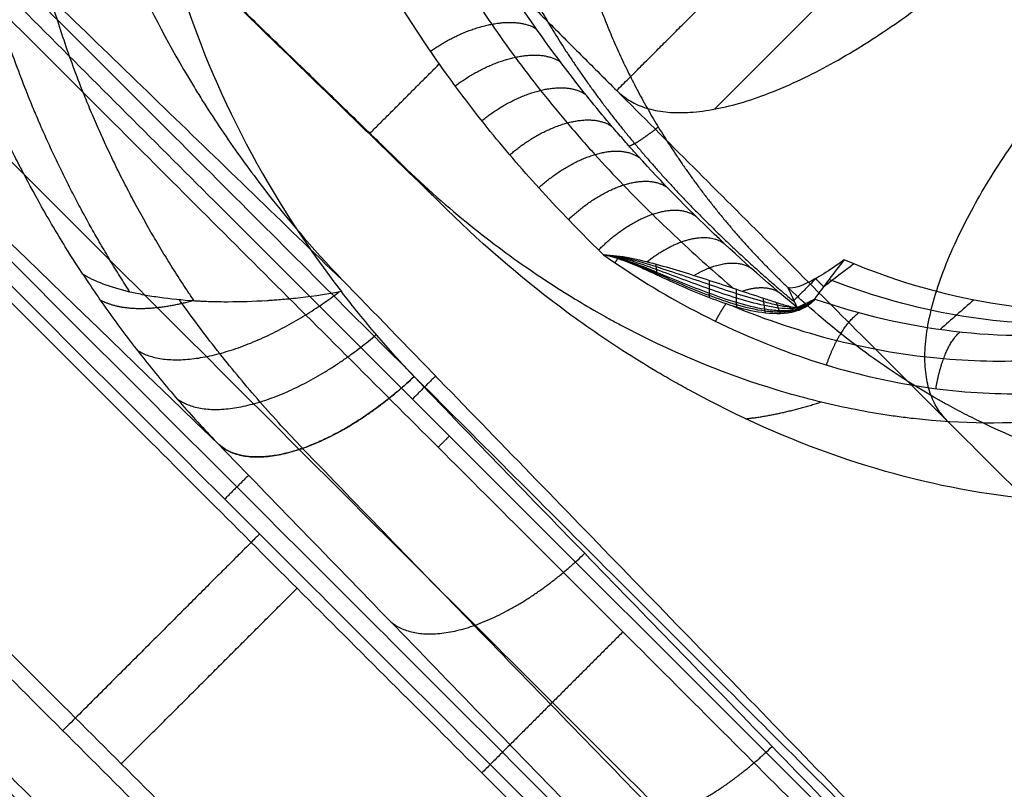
# Model space of a CAD drawing. Header units: millimetres. Extents: x -657 to 864, y -831 to 851.
# Tile 334 of 656: x -514.06 to -510.46, y 105.51 to 108.33. Entities that reach past the tile are written whole.
import ezdxf

# ---------------------------------------------------------------- set-up
doc = ezdxf.new("R2010")
doc.units = ezdxf.units.MM
doc.layers.add('Default', color=7, linetype='Continuous', true_color=0x000000)

msp = doc.modelspace()

# ---------------------------------------------------------------- linework, layer by layer
at = {"layer": 'Default'}
for points in [[(-473.689, 252.9367, -369.8785), (-564.1373, 162.4884, -369.8785), (-654.5856, 72.0401, -369.8785)], [(-474.323, 252.1079, -369.6653), (-564.0399, 162.3909, -369.6653), (-653.7569, 72.6739, -369.6653)], [(-363.37, 241.8283, -413.9261), (-503.4234, 101.7749, -413.9261), (-643.4767, -38.2784, -413.9261)], [(-363.801, 241.2679, -413.6894), (-503.3586, 101.7103, -413.6894), (-642.9162, -37.8474, -413.6894)], [(-236.2074, 159.5297, -441.8414), (-398.6931, -2.956, -441.8414), (-561.1788, -165.4416, -441.8414)], [(-236.6391, 159.098, -441.5875), (-398.6931, -2.956, -441.5875), (-560.747, -165.0099, -441.5875)], [(-512.0372, 99.82, -340.4027), (-518.6424, 106.4251, -340.4027), (-525.2475, 113.0302, -340.4027)], [(-525.2475, 113.0302, -340.6566), (-518.6424, 106.4251, -340.6566), (-512.0372, 99.82, -340.6566)], [(-512.0372, 99.82, -340.5297), (-518.6424, 106.4251, -340.5297), (-525.2475, 113.0302, -340.5297)], [(-645.7638, 107.987, -356.8362), (-466.7568, -71.0199, -356.8362), (-287.7499, -250.0269, -356.8362)], [(-645.1655, 107.4875, -357.0781), (-466.7078, -70.9703, -357.0781), (-288.25, -249.4281, -357.0781)]]:
    msp.add_open_spline(points, degree=2, dxfattribs=at)
for points, knots in [([(-593.1474, 191.4984, -340.3025), (-583.971, 182.322, -350.7035), (-555.936, 154.287, -379.3443), (-491.4402, 89.7912, -426.6492), (-434.2151, 32.5661, -441.8414), (-398.6931, -2.956, -441.8414)], [2.41548, 2.41548, 2.41548, 2.41548, 70.396144, 198.636056, 404.995527, 404.995527, 404.995527, 404.995527]), ([(-592.6359, 190.9868, -340.5563), (-583.5819, 181.9329, -350.7875), (-555.6847, 154.0357, -379.2423), (-491.3808, 89.7317, -426.406), (-434.1928, 32.5437, -441.5875), (-398.6931, -2.956, -441.5875)], [2.408267, 2.408267, 2.408267, 2.408267, 69.367076, 197.537893, 403.786179, 403.786179, 403.786179, 403.786179])]:
    msp.add_open_spline(points, degree=3, knots=knots, dxfattribs=at)
at = {"layer": 'Default', "color": 18, "true_color": 0x000000}
for points, degree in [([(-513.2857, 118.0756, -336.6704), (-507.827, 112.6169, -336.6704), (-502.3684, 107.1582, -336.6704)], 2), ([(-513.1387, 118.0213, -335.8484), (-507.6553, 112.5379, -335.8484), (-502.1719, 107.0545, -335.8484)], 2), ([(-502.584, 106.0264, -334.7666), (-508.2214, 111.6638, -334.7666), (-513.8588, 117.3012, -334.7666)], 2), ([(-514.0525, 116.4419, -334.8674), (-508.5876, 110.977, -334.8674), (-503.1227, 105.5121, -334.8674)], 2), ([(-501.8614, 105.3655, -336.3802), (-507.3387, 110.8428, -336.3802), (-512.8161, 116.3201, -336.3802)], 2), ([(-513.0742, 116.062, -335.8356), (-507.4806, 110.4685, -335.8356), (-501.8871, 104.8749, -335.8356)], 2), ([(-513.3323, 115.8039, -335.291), (-507.8999, 110.3715, -335.291), (-502.4675, 104.9391, -335.291)], 2), ([(-510.3836, 101.8435, -336.6704), (-516.7245, 108.1844, -336.6704), (-523.0654, 114.5254, -336.6704)], 2), ([(-510.4138, 101.8133, -337.5672), (-516.7547, 108.1542, -337.5672), (-523.0956, 114.4951, -337.5672)], 2), ([(-523.1259, 114.4649, -338.4639), (-516.7849, 108.124, -338.4639), (-510.444, 101.7831, -338.4639)], 2), ([(-510.4773, 101.7498, -335.8484), (-516.8182, 108.0907, -335.8484), (-523.1591, 114.4317, -335.8484)], 2), ([(-523.6388, 113.952, -336.5566), (-517.2979, 107.611, -336.5566), (-510.957, 101.2701, -336.5566)], 2), ([(-510.9891, 101.238, -337.5103), (-517.33, 107.5789, -337.5103), (-523.671, 113.9198, -337.5103)], 2), ([(-523.7031, 113.8877, -338.4639), (-517.3622, 107.5468, -338.4639), (-511.0212, 101.2058, -338.4639)], 2), ([(-518.091, 112.4034, -334.8674), (-512.626, 106.9385, -334.8674), (-507.1611, 101.4736, -334.8674)], 2), ([(-512.8621, 107.3539, -330.8733), (-515.4707, 109.8798, -332.7133), (-518.0792, 112.4058, -334.5534)], 2), ([(-518.9502, 112.2098, -334.7666), (-513.3128, 106.5724, -334.7666), (-507.6754, 100.9349, -334.7666)], 2), ([(-513.3343, 106.7717, -330.8051), (-515.2063, 108.5844, -332.1256), (-517.0783, 110.3971, -333.4461), (-518.9502, 112.2098, -334.7666)], 3), ([(-506.5882, 100.8185, -335.291), (-512.0206, 106.2509, -335.291), (-517.453, 111.6832, -335.291)], 2), ([(-508.8073, 100.7193, -336.6704), (-514.2659, 106.178, -336.6704), (-519.7246, 111.6367, -336.6704)], 2), ([(-506.7348, 105.0858, -326.8412), (-510.0154, 108.3663, -328.622), (-513.2959, 111.6469, -330.4029)], 2), ([(-508.7036, 100.5229, -335.8484), (-514.187, 106.0063, -335.8484), (-519.6704, 111.4897, -335.8484)], 2), ([(-506.524, 100.238, -335.8356), (-512.1175, 105.8316, -335.8356), (-517.7111, 111.4251, -335.8356)], 2), ([(-517.9692, 111.167, -336.3802), (-512.4919, 105.6897, -336.3802), (-507.0145, 100.2124, -336.3802)], 2), ([(-511.9266, 107.4663, -331.4168), (-511.8202, 107.3911, -331.488), (-511.5984, 107.2536, -331.6289), (-511.2118, 107.0846, -331.8466), (-510.8306, 106.9854, -332.0349), (-510.4678, 106.949, -332.1914), (-510.1277, 106.9694, -332.3167), (-509.8125, 107.0414, -332.412), (-509.5233, 107.1623, -332.478), (-509.2627, 107.3308, -332.5141), (-509.0335, 107.5473, -332.5191), (-508.8367, 107.8228, -332.4882), (-508.6967, 108.1405, -332.4185), (-508.6247, 108.4492, -332.3258), (-508.6025, 108.7211, -332.2279), (-508.6112, 108.9614, -332.1303), (-508.6403, 109.1752, -332.0351), (-508.682, 109.3627, -331.9453), (-508.7314, 109.5281, -331.8611), (-508.7863, 109.6776, -331.781), (-508.8464, 109.817, -331.7028), (-508.9178, 109.9609, -331.6184), (-509.0058, 110.1148, -331.5236), (-509.0767, 110.2227, -331.4535), (-509.1156, 110.2778, -331.4166)], 3), ([(-510.0116, 104.4138, -332.8703), (-512.8525, 107.2546, -332.8703), (-515.6933, 110.0954, -332.8703)], 2), ([(-509.6489, 109.8719, -331.6327), (-510.5849, 108.9358, -331.6327), (-511.5209, 107.9998, -331.6327)], 2), ([(-510.5026, 103.8511, -332.7859), (-513.3224, 106.6709, -332.7859), (-516.1423, 109.4907, -332.7859)], 2), ([(-512.8654, 109.0547, -331.3835), (-512.3721, 108.5614, -331.1157), (-511.8788, 108.068, -330.8479)], 2), ([(-513.8723, 108.9701, -330.0648), (-513.2829, 108.3981, -330.52), (-512.6936, 107.826, -330.9752)], 2), ([(-512.5259, 107.6584, -330.8842), (-513.1632, 108.2783, -330.4506), (-513.8005, 108.8982, -330.0171)], 2), ([(-511.8788, 108.068, -330.8479), (-511.5305, 108.4163, -330.8479), (-511.1822, 108.7646, -330.8479)], 2), ([(-512.0085, 108.5934, -329.8256), (-511.9393, 108.3258, -329.9418), (-511.8245, 108.0565, -330.0743), (-511.6669, 107.7966, -330.2182), (-511.4734, 107.5573, -330.3675), (-511.253, 107.3474, -330.5159)], 5), ([(-512.2483, 108.5377, -330.2805), (-512.1122, 108.258, -330.4357), (-511.9358, 107.9896, -330.6065), (-511.7197, 107.7403, -330.7897), (-511.4824, 107.5061, -330.973), (-511.2279, 107.2936, -331.1526)], 5), ([(-511.9266, 107.4663, -331.4168), (-511.9601, 107.4989, -331.3909), (-512.0267, 107.5654, -331.3387), (-512.1262, 107.6699, -331.2588), (-512.2236, 107.778, -331.1783), (-512.3185, 107.8898, -331.0972), (-512.4099, 108.0045, -331.0165), (-512.4963, 108.1204, -330.9372), (-512.5768, 108.2361, -330.8603), (-512.6499, 108.3483, -330.7876), (-512.6976, 108.4264, -330.7383), (-512.721, 108.4658, -330.7137)], 3), ([(-513.3138, 108.428, -330.4962), (-513.2051, 108.3207, -330.4961), (-513.0964, 108.2133, -330.4961)], 2), ([(-513.1997, 108.3137, -330.4259), (-513.1988, 108.3146, -330.5058), (-513.1979, 108.3155, -330.5857)], 2), ([(-512.7817, 107.9115, -330.9072), (-512.6546, 108.0386, -330.9072), (-512.5275, 108.1657, -330.9072)], 2), ([(-507.3896, 103.5789, -328.4109), (-509.6342, 105.8235, -329.6294), (-511.8788, 108.068, -330.8479)], 2), ([(-512.5259, 107.6584, -330.8842), (-512.6098, 107.7422, -330.9297), (-512.6936, 107.826, -330.9752)], 2), ([(-511.9265, 107.4663, -331.4169), (-511.9265, 107.4663, -331.4169), (-511.9265, 107.4663, -331.4169), (-511.9266, 107.4663, -331.4168)], 3), ([(-511.9261, 107.4662, -331.417), (-511.9263, 107.4663, -331.417), (-511.9264, 107.4663, -331.4169), (-511.9265, 107.4663, -331.4169)], 3), ([(-511.1543, 107.3048, -331.658), (-511.1363, 107.3288, -331.6089), (-511.1003, 107.3767, -331.5125), (-511.0643, 107.4242, -331.4197), (-511.0463, 107.4478, -331.3743)], 3), ([(-511.0114, 107.4333, -331.3895), (-511.0476, 107.4057, -331.4482), (-511.0838, 107.3781, -331.5068), (-511.12, 107.3505, -331.5655)], 3), ([(-513.8319, 107.3954, -330.3296), (-513.7955, 107.3398, -330.3683), (-513.7199, 107.2303, -330.4463), (-513.5986, 107.0709, -330.5649), (-513.4702, 106.9173, -330.6846), (-513.3803, 106.8195, -330.7649), (-513.3343, 106.7717, -330.8051)], 3), ([(-507.1611, 101.4736, -334.8674), (-510.0116, 104.4138, -332.8703), (-512.8621, 107.3539, -330.8733)], 2), ([(-511.1483, 107.3814, -331.087), (-511.1894, 107.3403, -331.087), (-511.2305, 107.2992, -331.087)], 2), ([(-511.1513, 107.3797, -331.0764), (-511.1361, 107.3644, -331.3222), (-511.1209, 107.3492, -331.568)], 2), ([(-512.6198, 107.0211, -330.1571), (-512.6668, 107.0706, -330.1238), (-512.7581, 107.1719, -330.0574), (-512.8442, 107.2778, -329.9911), (-512.8859, 107.3319, -329.9581)], 3), ([(-511.253, 107.3474, -330.5159), (-511.2415, 107.3228, -330.8063), (-511.2301, 107.2983, -331.0967), (-511.2187, 107.2739, -331.3871)], 3), ([(-510.5731, 107.3011, -331.5648), (-510.6139, 107.2653, -331.6621), (-510.6546, 107.2295, -331.7593), (-510.6953, 107.1937, -331.8565)], 3), ([(-512.5414, 107.0231, -331.098), (-512.5837, 106.9808, -332.9827), (-512.626, 106.9385, -334.8674)], 2), ([(-506.9637, 101.1834, -334.121), (-507.3102, 101.5407, -333.8783), (-507.9794, 102.2311, -333.4094), (-508.9099, 103.1908, -332.7575), (-509.7743, 104.0824, -332.1519), (-510.5764, 104.9097, -331.59), (-511.3197, 105.6763, -331.0692), (-512.0058, 106.3844, -330.5884), (-512.4234, 106.8141, -330.2962), (-512.6198, 107.0211, -330.1571)], 3), ([(-507.6754, 100.9349, -334.7666), (-508.0219, 101.2923, -334.5239), (-508.6911, 101.9826, -334.055), (-509.6217, 102.9424, -333.4031), (-510.486, 103.8339, -332.7975), (-511.2881, 104.6613, -332.2356), (-512.0314, 105.4279, -331.7147), (-512.7177, 106.1358, -331.2342), (-513.1346, 106.5658, -330.9413), (-513.3343, 106.7717, -330.8051)], 3), ([(-513.2256, 106.6596, -330.8796), (-513.2692, 106.616, -332.8231), (-513.3128, 106.5724, -334.7666)], 2), ([(-511.8559, 106.0862, -335.291), (-512.114, 105.8281, -335.8356), (-512.3721, 105.57, -336.3802)], 2)]:
    msp.add_open_spline(points, degree=degree, dxfattribs=at)
for points, degree, knots in [([(-513.8319, 107.3954, -330.3296), (-513.8449, 107.4151, -330.3159), (-513.8667, 107.4484, -330.2928), (-513.911, 107.5202, -330.244), (-513.9277, 107.5477, -330.2254), (-513.9646, 107.6106, -330.1835), (-513.9792, 107.6363, -330.1666), (-514.022, 107.7131, -330.1164), (-514.0469, 107.7602, -330.0863), (-514.0794, 107.824, -330.0459), (-514.0944, 107.8542, -330.027), (-514.1099, 107.8863, -330.007), (-514.1172, 107.9016, -329.9976), (-514.1202, 107.9079, -329.9937), (-514.1222, 107.9121, -329.9911), (-514.1227, 107.9131, -329.9905), (-514.1727, 108.0192, -329.9251), (-514.2142, 108.1181, -329.8662), (-514.2676, 108.2587, -329.7849), (-514.284, 108.3042, -329.7589), (-514.3064, 108.3704, -329.7217), (-514.3172, 108.403, -329.7036), (-514.3289, 108.44, -329.6831), (-514.3337, 108.4556, -329.6745), (-514.3369, 108.466, -329.6688), (-514.3381, 108.4699, -329.6667), (-514.3711, 108.5791, -329.6069), (-514.397, 108.6801, -329.5534), (-514.4291, 108.8278, -329.4776), (-514.4435, 108.9008, -329.4408), (-514.4574, 108.9841, -329.3997), (-514.4637, 109.0253, -329.3797), (-514.4662, 109.0428, -329.3712), (-514.4679, 109.0545, -329.3655), (-514.4686, 109.0595, -329.3631), (-514.4841, 109.1715, -329.3092), (-514.4938, 109.2751, -329.2611), (-514.5018, 109.4271, -329.1931), (-514.5042, 109.5022, -329.1601), (-514.5043, 109.5882, -329.1235), (-514.5037, 109.6307, -329.1056), (-514.5033, 109.6489, -329.098), (-514.503, 109.661, -329.093), (-514.5029, 109.6662, -329.0908), (-514.4963, 109.8898, -328.9982), (-514.4698, 110.1007, -328.9188), (-514.4044, 110.4027, -328.8169), (-514.3783, 110.5009, -328.7858), (-514.3334, 110.644, -328.7434), (-514.3095, 110.7146, -328.7233), (-514.2793, 110.7949, -328.7016), (-514.2658, 110.8288, -328.6928), (-514.2567, 110.8514, -328.6869), (-514.2526, 110.8616, -328.6843), (-514.2069, 110.9714, -328.6565), (-514.1617, 111.0665, -328.6348), (-514.0879, 111.2044, -328.607), (-514.0623, 111.2496, -328.5985), (-514.0091, 111.3384, -328.583), (-513.9823, 111.3808, -328.5762), (-513.8363, 111.5998, -328.5445), (-513.7022, 111.7628, -328.5319), (-513.4816, 111.9832, -328.532), (-513.404, 112.0533, -328.5352), (-513.2824, 112.1528, -328.5448), (-513.2409, 112.1851, -328.5488), (-513.1564, 112.2475, -328.5585), (-513.1122, 112.2784, -328.5642), (-512.9842, 112.3636, -328.5829), (-512.8953, 112.4167, -328.5984), (-512.7573, 112.4902, -328.6264), (-512.6872, 112.5255, -328.6416), (-512.6035, 112.5638, -328.6613), (-512.5673, 112.5796, -328.6701), (-512.543, 112.59, -328.6761), (-512.5298, 112.5956, -328.6795), (-512.3399, 112.6743, -328.7277), (-512.1485, 112.7346, -328.7841), (-511.8468, 112.7996, -328.8861), (-511.7438, 112.817, -328.9229), (-511.5865, 112.8362, -328.9823), (-511.5071, 112.844, -329.013), (-511.4134, 112.85, -329.0506), (-511.3662, 112.8521, -329.0698), (-511.346, 112.8529, -329.0781), (-511.3325, 112.8534, -329.0837), (-511.3249, 112.8536, -329.0868), (-511.2228, 112.8565, -329.1291), (-511.1239, 112.8554, -329.1717), (-510.9722, 112.8473, -329.2396), (-510.8955, 112.8416, -329.2746), (-510.8046, 112.8319, -329.3172), (-510.7588, 112.8263, -329.339), (-510.7392, 112.8237, -329.3484), (-510.726, 112.822, -329.3547), (-510.7187, 112.821, -329.3582), (-510.6201, 112.8073, -329.4057), (-510.5242, 112.7904, -329.4533), (-510.3767, 112.7583, -329.5291), (-510.3269, 112.7465, -329.5551), (-510.2514, 112.7269, -329.5951), (-510.2134, 112.7166, -329.6154), (-510.1688, 112.7039, -329.6395), (-510.1496, 112.6982, -329.65), (-510.1368, 112.6944, -329.657), (-510.1291, 112.6921, -329.6612), (-510.0418, 112.6657, -329.709), (-509.9534, 112.636, -329.7584), (-509.8131, 112.5826, -329.8396), (-509.765, 112.5634, -329.8679), (-509.6911, 112.5321, -329.912), (-509.6538, 112.5158, -329.9345), (-509.6095, 112.4957, -329.9614), (-509.5872, 112.4854, -329.9751), (-509.5775, 112.4809, -329.981), (-509.5711, 112.4779, -329.985), (-509.5668, 112.4759, -329.9876), (-509.4968, 112.4428, -330.0308), (-509.4098, 112.3997, -330.0853), (-509.2942, 112.3351, -330.1609), (-509.2811, 112.3277, -330.1695), (-509.2611, 112.3163, -330.1826), (-509.252, 112.311, -330.1887), (-509.2351, 112.3012, -330.1999), (-509.1942, 112.2772, -330.2272), (-509.1599, 112.2563, -330.2503), (-509.09, 112.2129, -330.2979), (-509.0596, 112.1929, -330.3191), (-509.0444, 112.1829, -330.3297)], 3, [0, 0, 0, 0, 0.231576, 0.231576, 0.347365, 0.347365, 0.463153, 0.463153, 0.694729, 0.694729, 0.810517, 0.868411, 0.897358, 0.911832, 0.911832, 0.926305, 0.926305, 1.389458, 1.389458, 1.621035, 1.621035, 1.736823, 1.794717, 1.823664, 1.823664, 1.852611, 1.852611, 2.315764, 2.315764, 2.54734, 2.663128, 2.721022, 2.749969, 2.749969, 2.778916, 2.778916, 3.242069, 3.242069, 3.473645, 3.589434, 3.647328, 3.676275, 3.676275, 3.705222, 3.705222, 4.631527, 4.631527, 5.09468, 5.09468, 5.326256, 5.442045, 5.499939, 5.499939, 5.557833, 5.557833, 6.020985, 6.020985, 6.252562, 6.252562, 6.484138, 6.484138, 7.410444, 7.410444, 7.873596, 7.873596, 8.105173, 8.105173, 8.336749, 8.336749, 8.799902, 8.799902, 9.031478, 9.147266, 9.20516, 9.20516, 9.263054, 9.263054, 10.18936, 10.18936, 10.652513, 10.652513, 10.884089, 10.999877, 11.057771, 11.086718, 11.086718, 11.115665, 11.115665, 11.578818, 11.578818, 11.810394, 11.926183, 11.984077, 12.013024, 12.013024, 12.041971, 12.041971, 12.505124, 12.505124, 12.7367, 12.7367, 12.852488, 12.910382, 12.939329, 12.939329, 12.968276, 12.968276, 13.431429, 13.431429, 13.663005, 13.663005, 13.778794, 13.836688, 13.865635, 13.880108, 13.880108, 13.894582, 13.894582, 14.357734, 14.357734, 14.415629, 14.415629, 14.444576, 14.444576, 14.473523, 14.589311, 14.589311, 14.820887, 14.820887, 14.820887, 14.820887]), ([(-513.6595, 107.3304, -330.1184), (-513.7964, 107.5426, -329.9836), (-514.036, 107.9812, -329.7213), (-514.2895, 108.6738, -329.3522), (-514.4086, 109.6274, -328.9229), (-514.15, 110.7964, -328.54), (-513.4627, 111.8145, -328.3938), (-512.4438, 112.5022, -328.5401), (-511.2709, 112.7596, -328.9246), (-510.3171, 112.6388, -329.3549), (-509.6278, 112.3857, -329.7226), (-509.1909, 112.1468, -329.984), (-508.9794, 112.0105, -330.1184)], 5, [0, 0, 0, 0, 0, 0, 0.1249362, 0.2498725, 0.3748087, 0.4997449, 0.6248087, 0.7498725, 0.8749362, 0.9999999, 0.9999999, 0.9999999, 0.9999999, 0.9999999, 0.9999999]), ([(-513.4245, 107.2976, -329.9804), (-513.5735, 107.5174, -329.8486), (-513.8281, 107.9686, -329.595), (-514.0826, 108.6698, -329.2468), (-514.1823, 109.5937, -328.8625), (-513.9128, 110.6811, -328.5382), (-513.2625, 111.6135, -328.4195), (-512.3282, 112.266, -328.538), (-511.2327, 112.5328, -328.8658), (-510.3075, 112.4308, -329.2517), (-509.6127, 112.1766, -329.5974), (-509.165, 111.9234, -329.8494), (-508.9467, 111.7754, -329.9804)], 5, [0, 0, 0, 0, 0, 0, 0.1249362, 0.2498725, 0.3748087, 0.4997449, 0.6248087, 0.7498725, 0.8749362, 0.9999999, 0.9999999, 0.9999999, 0.9999999, 0.9999999, 0.9999999]), ([(-508.9809, 111.2368, -329.9581), (-509.3574, 111.5272, -329.7281), (-509.9389, 111.814, -329.4287), (-510.6693, 111.9642, -329.125), (-511.3568, 111.9772, -328.8834), (-512.1241, 111.762, -328.693), (-512.8663, 111.2164, -328.6252), (-513.4082, 110.4785, -328.6928), (-513.6267, 109.7232, -328.8779), (-513.6164, 109.0396, -329.1172), (-513.4677, 108.3054, -329.4217), (-513.1798, 107.7129, -329.7254), (-512.8859, 107.3319, -329.9581)], 3, [0, 0, 0, 0, 1.582972, 2.374457, 3.165943, 4.748915, 6.331886, 7.913243, 9.494601, 10.285279, 11.075958, 12.657316, 12.657316, 12.657316, 12.657316]), ([(-511.455, 107.2795, -331.663), (-511.3308, 107.2283, -331.7294), (-511.0772, 107.1437, -331.8568), (-510.695, 107.0776, -332.0239), (-510.331, 107.0735, -332.1597), (-509.9994, 107.1249, -332.2621), (-509.7005, 107.226, -332.3339), (-509.434, 107.3737, -332.3767), (-509.1996, 107.569, -332.3908), (-509.0012, 107.8147, -332.3738), (-508.8533, 108.1003, -332.3241), (-508.7648, 108.3969, -332.2485), (-508.7272, 108.6745, -332.1607), (-508.7246, 108.9225, -332.0702), (-508.7448, 109.1428, -331.981), (-508.7796, 109.338, -331.8952), (-508.824, 109.5123, -331.8133), (-508.874, 109.6673, -331.7361), (-508.9112, 109.764, -331.6855), (-508.9297, 109.8089, -331.6614)], 3, [0.2266809, 0.2266809, 0.2266809, 0.2266809, 0.2651327, 0.303051, 0.3376114, 0.3695741, 0.399721, 0.4289494, 0.4581956, 0.4887049, 0.5210057, 0.551572, 0.5782126, 0.6018065, 0.6229347, 0.6417467, 0.658723, 0.6744954, 0.6884092, 0.6884092, 0.6884092, 0.6884092]), ([(-511.1543, 107.3048, -331.658), (-510.8234, 107.1915, -331.8137), (-510.4709, 107.1437, -331.9516), (-509.9682, 107.211, -332.0995), (-509.8056, 107.2567, -332.1388), (-509.5066, 107.3968, -332.1921), (-509.3704, 107.4912, -332.2059), (-509.1398, 107.7219, -332.2059), (-509.0455, 107.8581, -332.192), (-508.9055, 108.1572, -332.1387), (-508.8599, 108.3198, -332.0993), (-508.7928, 108.8225, -331.9513), (-508.8406, 109.1744, -331.8137), (-508.9538, 109.5052, -331.658)], 3, [0, 0, 0, 0, 1.508016, 1.508016, 2.262024, 2.262024, 3.016032, 3.016032, 3.77004, 3.77004, 4.524048, 4.524048, 6.032064, 6.032064, 6.032064, 6.032064]), ([(-509.0249, 109.4518, -331.515), (-508.9952, 109.3756, -331.5508), (-508.9179, 109.1446, -331.6549), (-508.8549, 108.7798, -331.7993), (-508.8694, 108.3901, -331.926), (-508.9575, 108.0563, -332.009), (-509.1049, 107.779, -332.0528), (-509.3026, 107.555, -332.0617), (-509.5509, 107.3802, -332.0368), (-509.8543, 107.2591, -331.9753), (-510.2143, 107.2034, -331.8726), (-510.6289, 107.229, -331.7239), (-510.9382, 107.3129, -331.5912), (-511.0978, 107.3746, -331.5165), (-511.1009, 107.3758, -331.515)], 3, [0.0837742, 0.0837742, 0.0837742, 0.0837742, 0.1, 0.1333333, 0.1666667, 0.2, 0.2333333, 0.2666667, 0.3, 0.3333333, 0.3666667, 0.4, 0.4333333, 0.4339997, 0.4339997, 0.4339997, 0.4339997]), ([(-513.8005, 108.8982, -330.0171), (-513.7121, 108.622, -330.1428), (-513.5902, 108.355, -330.2769), (-513.4251, 108.0811, -330.4283), (-513.4145, 108.0637, -330.438), (-513.3938, 108.0304, -330.4566), (-513.3624, 107.9808, -330.4846), (-513.2868, 107.8666, -330.55), (-513.1261, 107.6452, -330.6818), (-512.972, 107.4673, -330.7963), (-512.8621, 107.3539, -330.8733)], 3, [-2.715402, -2.715402, -2.715402, -2.715402, -1.357701, -1.357701, -1.272845, -1.272845, -1.187988, -1.018276, -0.67885, 0, 0, 0, 0]), ([(-512.4897, 108.5527, -330.6555), (-512.4897, 108.5526, -330.6555), (-512.4653, 108.5113, -330.6813), (-512.4154, 108.4299, -330.7328), (-512.3357, 108.3088, -330.8115), (-512.2501, 108.1883, -330.8922), (-512.158, 108.0677, -330.9756), (-512.0606, 107.949, -331.0603), (-511.9593, 107.8336, -331.1453), (-511.8551, 107.7222, -331.2298), (-511.7496, 107.6156, -331.3129), (-511.6442, 107.5148, -331.3937), (-511.5454, 107.4249, -331.4677), (-511.4816, 107.3693, -331.5145), (-511.4528, 107.3446, -331.5354)], 3, [-0.0000013, -0.0000013, -0.0000013, -0.0000013, 0, 0.0324579, 0.0646853, 0.098246, 0.1326899, 0.1674922, 0.202186, 0.2365827, 0.2704546, 0.3033464, 0.3348556, 0.3603658, 0.3603658, 0.3603658, 0.3603658]), ([(-511.2187, 107.2739, -331.3871), (-511.4495, 107.4644, -331.21), (-511.6478, 107.6574, -331.0519), (-511.8176, 107.8469, -330.9135), (-511.8218, 107.8516, -330.9101), (-511.8286, 107.8593, -330.9045), (-511.8388, 107.8707, -330.8962), (-511.8623, 107.8975, -330.877), (-511.9083, 107.9507, -330.8394), (-511.9459, 107.996, -330.8085), (-512.0188, 108.0859, -330.7486), (-512.0644, 108.1451, -330.7111), (-512.1928, 108.3194, -330.6058), (-512.2675, 108.4314, -330.5453), (-512.3352, 108.5373, -330.4939)], 3, [0, 0, 0, 0, 1.284169, 1.284169, 1.304234, 1.304234, 1.3243, 1.36443, 1.44469, 1.605212, 1.605212, 1.926254, 1.926254, 2.568339, 2.568339, 2.568339, 2.568339]), ([(-511.7264, 107.9343, -330.1502), (-511.7473, 107.9181, -330.2549), (-511.7732, 107.8988, -330.3998), (-511.796, 107.8829, -330.5497), (-511.8149, 107.8716, -330.7038), (-511.8295, 107.8654, -330.8606), (-511.833, 107.8642, -330.901)], 5, [0, 0, 0, 0, 0, 0, 0.5, 0.6722841, 0.6722841, 0.6722841, 0.6722841, 0.6722841, 0.6722841]), ([(-512.6936, 107.826, -330.9752), (-512.524, 107.6565, -331.1081), (-512.3602, 107.5262, -331.2243), (-512.1412, 107.3733, -331.3699), (-512.0725, 107.3295, -331.4138), (-511.9777, 107.2727, -331.473), (-511.9474, 107.2553, -331.4916), (-511.9042, 107.2312, -331.5178), (-511.8831, 107.2197, -331.5306), (-511.8596, 107.2071, -331.5447), (-511.848, 107.201, -331.5516), (-511.8431, 107.1985, -331.5545), (-511.8399, 107.1968, -331.5565), (-511.8395, 107.1966, -331.5567), (-511.6512, 107.0985, -331.669), (-511.4684, 107.0258, -331.7696), (-511.2055, 106.9462, -331.9038), (-511.1197, 106.9245, -331.9459), (-510.9944, 106.8987, -332.0049), (-510.9327, 106.8874, -332.0335), (-510.8623, 106.8769, -332.065), (-510.8325, 106.873, -332.0782), (-510.8128, 106.8706, -332.0869), (-510.8042, 106.8695, -332.0907), (-510.439, 106.8279, -332.2499), (-510.1049, 106.8645, -332.3687), (-509.5167, 107.0581, -332.5234), (-509.2626, 107.2148, -332.5596), (-509.0633, 107.4142, -332.5596)], 3, [0, 0, 0, 0, 0.76482, 0.76482, 1.14723, 1.14723, 1.338435, 1.338435, 1.434037, 1.481839, 1.505739, 1.51769, 1.51769, 1.52964, 1.52964, 2.29446, 2.29446, 2.67687, 2.67687, 2.868075, 2.963677, 3.011479, 3.011479, 3.05928, 3.05928, 4.58892, 4.58892, 6.11856, 6.11856, 6.11856, 6.11856]), ([(-508.7412, 107.0922, -332.3847), (-508.9455, 106.888, -332.3847), (-509.1943, 106.7411, -332.3496), (-509.4955, 106.6498, -332.2772), (-509.5062, 106.6466, -332.2746), (-509.5262, 106.6409, -332.2697), (-509.5563, 106.6325, -332.2622), (-509.6269, 106.6146, -332.244), (-509.7702, 106.5849, -332.2049), (-510.065, 106.5504, -332.115), (-510.332, 106.5636, -332.0184), (-510.8849, 106.6471, -331.7989), (-511.2511, 106.7736, -331.629), (-511.6235, 106.9768, -331.4305), (-511.6329, 106.982, -331.4255), (-511.6535, 106.9935, -331.4144), (-511.6843, 107.0108, -331.3978), (-511.7558, 107.0524, -331.3588), (-511.8964, 107.1395, -331.2803), (-512.1688, 107.3295, -331.1208), (-512.3871, 107.5196, -330.98), (-512.5259, 107.6584, -330.8842)], 3, [-6.293258, -6.293258, -6.293258, -6.293258, -4.719943, -4.719943, -4.670777, -4.670777, -4.621611, -4.523279, -4.326615, -3.933286, -3.146629, -3.146629, -1.573314, -1.573314, -1.524148, -1.524148, -1.474982, -1.37665, -1.179986, -0.786657, 0, 0, 0, 0]), ([(-509.2664, 107.6173, -331.8694), (-509.4437, 107.4401, -331.8694), (-509.6865, 107.3202, -331.8316), (-509.9907, 107.2769, -331.7514), (-510.0109, 107.2744, -331.7459), (-510.0497, 107.2704, -331.7352), (-510.1087, 107.2653, -331.7187), (-510.1697, 107.2635, -331.7005), (-510.2941, 107.2642, -331.662), (-510.3804, 107.2706, -331.6335), (-510.6475, 107.3092, -331.5395), (-510.8418, 107.3614, -331.4637), (-511.0463, 107.4478, -331.3743)], 3, [0, 0, 0, 0, 1.402158, 1.402158, 1.489793, 1.489793, 1.577427, 1.752697, 1.752697, 2.103237, 2.103237, 2.804315, 2.804315, 2.804315, 2.804315]), ([(-511.9265, 107.4663, -331.4169), (-511.8632, 107.4656, -331.4419), (-511.7345, 107.4346, -331.4869), (-511.5726, 107.3844, -331.5257), (-511.4408, 107.3407, -331.5383), (-511.3579, 107.313, -331.5336), (-511.294, 107.2922, -331.5141), (-511.2505, 107.2787, -331.4866), (-511.2216, 107.2713, -331.4409), (-511.218, 107.2724, -331.4047), (-511.2187, 107.2739, -331.3871)], 3, [0.000069, 0.000069, 0.000069, 0.000069, 0.287151, 0.574302, 0.717877, 0.861453, 0.933241, 1.005028, 1.076816, 1.148607, 1.148607, 1.148607, 1.148607]), ([(-511.1623, 107.3009, -331.6242), (-511.1675, 107.2937, -331.6407), (-511.1825, 107.2781, -331.6717), (-511.2273, 107.2595, -331.6976), (-511.2819, 107.2549, -331.6988), (-511.3539, 107.261, -331.685), (-511.4406, 107.2819, -331.6541), (-511.573, 107.3281, -331.5955), (-511.7314, 107.3973, -331.5142), (-511.8591, 107.4536, -331.4483), (-511.9265, 107.4663, -331.4169)], 3, [0, 0, 0, 0, 0.0625, 0.125, 0.1875, 0.25, 0.375, 0.5, 0.75, 0.9999315, 0.9999315, 0.9999315, 0.9999315]), ([(-511.1704, 107.297, -331.5903), (-511.1747, 107.2907, -331.607), (-511.1881, 107.2771, -331.6387), (-511.2306, 107.2623, -331.6674), (-511.2836, 107.2602, -331.6724), (-511.3545, 107.2684, -331.6634), (-511.4406, 107.2903, -331.6376), (-511.5729, 107.3361, -331.5855), (-511.7318, 107.4026, -331.5103), (-511.8597, 107.4553, -331.4474), (-511.9265, 107.4663, -331.4169)], 3, [0, 0, 0, 0, 0.0625, 0.125, 0.1875, 0.25, 0.375, 0.5, 0.75, 0.9999204, 0.9999204, 0.9999204, 0.9999204]), ([(-511.1865, 107.2893, -331.5226), (-511.1891, 107.2846, -331.5396), (-511.1993, 107.2752, -331.5728), (-511.2372, 107.2677, -331.6071), (-511.2871, 107.2709, -331.6196), (-511.3556, 107.2833, -331.6202), (-511.4407, 107.3071, -331.6045), (-511.5728, 107.3522, -331.5656), (-511.7327, 107.4133, -331.5025), (-511.8608, 107.4588, -331.4456), (-511.9265, 107.4663, -331.4169)], 3, [0, 0, 0, 0, 0.0625, 0.125, 0.1875, 0.25, 0.375, 0.5, 0.75, 0.9998791, 0.9998791, 0.9998791, 0.9998791]), ([(-511.2026, 107.2816, -331.4548), (-511.2036, 107.2785, -331.4721), (-511.2105, 107.2732, -331.5069), (-511.2438, 107.2732, -331.5469), (-511.2906, 107.2816, -331.5669), (-511.3568, 107.2982, -331.5769), (-511.4408, 107.3239, -331.5714), (-511.5727, 107.3683, -331.5456), (-511.7336, 107.4239, -331.4947), (-511.862, 107.4622, -331.4438), (-511.9264, 107.4663, -331.4169)], 3, [0.000001, 0.000001, 0.000001, 0.000001, 0.0625, 0.125, 0.1875, 0.25, 0.375, 0.5, 0.75, 0.9997595, 0.9997595, 0.9997595, 0.9997595]), ([(-511.1543, 107.3048, -331.658), (-511.1602, 107.2968, -331.6744), (-511.1769, 107.2791, -331.7047), (-511.2083, 107.2642, -331.72), (-511.2599, 107.2494, -331.7303), (-511.2987, 107.2495, -331.7214), (-511.4068, 107.2615, -331.6885), (-511.4742, 107.2842, -331.6548), (-511.6046, 107.3344, -331.588), (-511.7308, 107.3919, -331.5182), (-511.8583, 107.4518, -331.4493), (-511.9261, 107.4662, -331.417)], 3, [0, 0, 0, 0, 0.07948, 0.158961, 0.158961, 0.317922, 0.317922, 0.635843, 0.635843, 0.953765, 1.271043, 1.271043, 1.271043, 1.271043]), ([(-511.7313, 107.3926, -331.5183), (-511.7308, 107.3943, -331.5171), (-511.7319, 107.3975, -331.5139), (-511.732, 107.4042, -331.5082), (-511.7329, 107.4124, -331.5008), (-511.7332, 107.4224, -331.4923), (-511.7348, 107.4289, -331.4861), (-511.7343, 107.4323, -331.4834)], 3, [0.0001308, 0.0001308, 0.0001308, 0.0001308, 0.125, 0.25, 0.5, 0.75, 0.9999904, 0.9999904, 0.9999904, 0.9999904]), ([(-511.0463, 107.4478, -331.3743), (-511.1015, 107.4087, -331.2442), (-511.1465, 107.3807, -331.1068), (-511.2163, 107.3467, -330.8174), (-511.2405, 107.3411, -330.6673), (-511.253, 107.3474, -330.5159)], 3, [-1.210935, -1.210935, -1.210935, -1.210935, -0.605467, -0.605467, 0, 0, 0, 0]), ([(-512.8859, 107.3319, -329.9581), (-512.9494, 107.3202, -329.9402), (-513.007, 107.3123, -329.932), (-513.0769, 107.3048, -329.9265), (-513.0975, 107.3029, -329.9257), (-513.1239, 107.3008, -329.9255), (-513.1359, 107.3, -329.9256), (-513.148, 107.2992, -329.9258), (-513.1535, 107.2988, -329.926), (-513.1557, 107.2987, -329.9261), (-513.1572, 107.2986, -329.9262), (-513.1571, 107.2986, -329.9262), (-513.2078, 107.2954, -329.9283), (-513.2552, 107.2939, -329.9346), (-513.3221, 107.2938, -329.9487), (-513.3437, 107.2942, -329.9542), (-513.3749, 107.2952, -329.9633), (-513.3902, 107.2958, -329.9682), (-513.4051, 107.2965, -329.9733), (-513.4149, 107.297, -329.9768), (-513.4189, 107.2973, -329.9783), (-513.469, 107.3004, -329.9973), (-513.5113, 107.3046, -330.0178), (-513.5704, 107.3129, -330.0527), (-513.5894, 107.316, -330.0651), (-513.6166, 107.3211, -330.0845), (-513.6255, 107.3229, -330.0911), (-513.6428, 107.3265, -330.1045), (-513.6506, 107.3282, -330.1108), (-513.7313, 107.3474, -330.1793), (-513.7902, 107.3699, -330.2525), (-513.8319, 107.3954, -330.3296)], 3, [0, 0, 0, 0, 0.192695, 0.192695, 0.289042, 0.289042, 0.337216, 0.361303, 0.373346, 0.379368, 0.379368, 0.38539, 0.38539, 0.578085, 0.578085, 0.674432, 0.674432, 0.722606, 0.746693, 0.746693, 0.77078, 0.77078, 0.963475, 0.963475, 1.059822, 1.059822, 1.107996, 1.107996, 1.15617, 1.15617, 1.54156, 1.54156, 1.54156, 1.54156]), ([(-511.5394, 107.3093, -331.6214), (-511.5389, 107.312, -331.6177), (-511.5397, 107.3173, -331.6096), (-511.5393, 107.328, -331.594), (-511.5396, 107.3412, -331.5743), (-511.5391, 107.3573, -331.5509), (-511.5401, 107.3677, -331.5349), (-511.5395, 107.3732, -331.5273)], 3, [0.0000794, 0.0000794, 0.0000794, 0.0000794, 0.125, 0.25, 0.5, 0.75, 0.9999904, 0.9999904, 0.9999904, 0.9999904]), ([(-511.4397, 107.2751, -331.6702), (-511.4393, 107.2779, -331.6646), (-511.44, 107.2834, -331.6531), (-511.4399, 107.2944, -331.6307), (-511.4403, 107.308, -331.6027), (-511.4402, 107.3243, -331.5693), (-511.4411, 107.3351, -331.5468), (-511.4407, 107.3406, -331.5358)], 3, [-0.003648, -0.003648, -0.003648, -0.003648, 0.125, 0.25, 0.5, 0.75, 0.99999, 0.99999, 0.99999, 0.99999]), ([(-508.6487, 106.9996, -331.534), (-508.6963, 106.9519, -331.534), (-508.7734, 106.887, -331.5299), (-508.873, 106.8226, -331.5177), (-508.9178, 106.7975, -331.5109), (-508.9481, 106.7813, -331.506), (-508.9624, 106.774, -331.5036), (-509.0459, 106.7337, -331.4887), (-509.1508, 106.6937, -331.4664), (-509.2812, 106.6618, -331.4324), (-509.3484, 106.6495, -331.4134), (-509.3825, 106.6443, -331.4035), (-509.3973, 106.6423, -331.3991), (-509.4071, 106.6409, -331.3962), (-509.4111, 106.6404, -331.395), (-509.5117, 106.628, -331.3645), (-509.657, 106.6229, -331.3162), (-509.8321, 106.6388, -331.2503), (-509.921, 106.6523, -331.215), (-509.9658, 106.6604, -331.1968), (-509.9883, 106.6648, -331.1875), (-509.9979, 106.6667, -331.1835), (-510.0044, 106.668, -331.1808), (-510.0065, 106.6685, -331.1799), (-510.0794, 106.6838, -331.1495), (-510.1822, 106.7107, -331.1048), (-510.3021, 106.7514, -331.0494), (-510.362, 106.7741, -331.0209), (-510.3919, 106.786, -331.0065), (-510.4069, 106.7921, -330.9992), (-510.4133, 106.7948, -330.9961), (-510.4176, 106.7966, -330.994), (-510.4189, 106.7971, -330.9933), (-510.4687, 106.8179, -330.969), (-510.5385, 106.8497, -330.934), (-510.6192, 106.8909, -330.8919), (-510.6593, 106.9125, -330.8706), (-510.6794, 106.9236, -330.8599), (-510.6894, 106.9292, -330.8545), (-510.6944, 106.932, -330.8518), (-510.6965, 106.9332, -330.8507), (-510.6979, 106.934, -330.8499), (-510.6978, 106.9339, -330.85), (-510.898, 107.0475, -330.7417), (-511.0826, 107.1851, -330.6307), (-511.253, 107.3474, -330.5159)], 3, [0, 0, 0, 0, 0.537036, 0.805554, 0.939813, 0.939813, 1.074072, 1.074072, 1.611109, 1.879627, 2.013886, 2.081015, 2.11458, 2.11458, 2.148145, 2.148145, 2.685181, 2.953699, 3.087958, 3.155088, 3.188653, 3.205435, 3.205435, 3.222217, 3.222217, 3.490735, 3.624995, 3.692124, 3.725689, 3.742471, 3.750862, 3.750862, 3.759254, 3.759254, 3.893513, 3.960642, 3.994207, 4.010989, 4.01938, 4.023576, 4.025674, 4.025674, 4.027772, 4.027772, 4.29629, 4.29629, 4.29629, 4.29629]), ([(-513.028, 106.7582, -330.3422), (-513.0813, 106.8135, -330.305), (-513.1852, 106.9269, -330.2307), (-513.3325, 107.1041, -330.12), (-513.4281, 107.2309, -330.0444), (-513.4756, 107.2976, -330.0056), (-513.4786, 107.3018, -330.0032)], 3, [0, 0, 0, 0, 0.02123486, 0.04248983, 0.0636774, 0.06509682, 0.06509682, 0.06509682, 0.06509682]), ([(-511.3348, 107.2535, -331.7104), (-511.3349, 107.2558, -331.7029), (-511.3358, 107.2603, -331.6875), (-511.3369, 107.2694, -331.6571), (-511.3385, 107.2807, -331.6189), (-511.3402, 107.2944, -331.5732), (-511.3418, 107.3034, -331.5426), (-511.3421, 107.308, -331.5275)], 3, [0.0000277, 0.0000277, 0.0000277, 0.0000277, 0.125, 0.25, 0.5, 0.75, 0.9999904, 0.9999904, 0.9999904, 0.9999904]), ([(-511.2799, 107.2512, -331.7235), (-511.2804, 107.2529, -331.7147), (-511.2818, 107.2564, -331.6969), (-511.2842, 107.2633, -331.6617), (-511.2874, 107.2719, -331.6176), (-511.291, 107.2823, -331.5648), (-511.2937, 107.2891, -331.5295), (-511.2948, 107.2926, -331.512)], 3, [-0.001292, -0.001292, -0.001292, -0.001292, 0.125, 0.25, 0.5, 0.75, 0.99999, 0.99999, 0.99999, 0.99999]), ([(-511.2255, 107.2593, -331.7234), (-511.2266, 107.2602, -331.7135), (-511.229, 107.2618, -331.6934), (-511.2335, 107.2653, -331.6535), (-511.2392, 107.2695, -331.6035), (-511.246, 107.2746, -331.5436), (-511.2507, 107.278, -331.5035), (-511.2529, 107.2797, -331.4836)], 3, [0.0000018, 0.0000018, 0.0000018, 0.0000018, 0.125, 0.25, 0.5, 0.75, 0.9999904, 0.9999904, 0.9999904, 0.9999904]), ([(-511.1806, 107.2798, -331.7009), (-511.1825, 107.2795, -331.6901), (-511.1862, 107.2789, -331.6683), (-511.1937, 107.2778, -331.6247), (-511.2031, 107.2763, -331.5702), (-511.2143, 107.2745, -331.5049), (-511.2218, 107.2734, -331.4613), (-511.2255, 107.2728, -331.4395)], 3, [-0.0000109, -0.0000109, -0.0000109, -0.0000109, 0.125, 0.25, 0.5, 0.75, 0.9999878, 0.9999878, 0.9999878, 0.9999878]), ([(-511.2187, 107.2739, -331.3871), (-511.2133, 107.2764, -331.4096), (-511.2026, 107.2816, -331.4548), (-511.1865, 107.2893, -331.5226), (-511.1731, 107.2957, -331.579), (-511.1623, 107.3009, -331.6242), (-511.157, 107.3035, -331.6468), (-511.1543, 107.3048, -331.658)], 3, [0, 0, 0, 0, 0.0943221, 0.1886441, 0.2829662, 0.3301272, 0.3772882, 0.3772882, 0.3772882, 0.3772882]), ([(-507.3683, 100.9195, -334.3069), (-507.7028, 101.2645, -334.0725), (-508.3479, 101.9299, -333.6206), (-509.2812, 102.8926, -332.9666), (-510.1477, 103.7864, -332.3595), (-510.9514, 104.6153, -331.7965), (-511.6956, 105.3829, -331.2751), (-512.38, 106.089, -330.7957), (-512.8181, 106.5405, -330.4885), (-513.028, 106.7582, -330.3422), (-513.028, 106.7582, -330.3422)], 3, [0, 0, 0, 0, 0.177362, 0.342034, 0.494914, 0.636782, 0.768207, 0.889391, 1, 1.000006, 1.000006, 1.000006, 1.000006])]:
    msp.add_open_spline(points, degree=degree, knots=knots, dxfattribs=at)
for points, knots in [([(-511.8788, 108.068, -330.8479), (-511.4527, 107.642, -332.4176), (-510.3719, 108.7228, -332.4176), (-509.291, 109.8037, -332.4176), (-509.7171, 110.2297, -330.8479)], [0, 0, 0, 3.534292, 3.534292, 7.068583, 7.068583, 7.068583]), ([(-511.0212, 101.2058, -338.4639), (-506.5297, 96.7143, -338.4639), (-502.4466, 100.7975, -338.4639), (-498.3634, 104.8807, -338.4639), (-502.8549, 109.3722, -338.4639)], [0, 0, 0, 13.351769, 13.351769, 26.703538, 26.703538, 26.703538]), ([(-510.6701, 106.8594, -330.1918), (-511.0962, 107.2855, -328.622), (-510.0154, 108.3663, -328.622), (-508.9345, 109.4472, -328.622), (-508.5085, 109.0211, -330.1918)], [1.570796, 1.570796, 1.570796, 3.141593, 3.141593, 4.712389, 4.712389, 4.712389])]:
    msp.add_rational_spline(points, [1, 0.707106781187, 1, 0.707106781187, 1], degree=2, knots=knots, dxfattribs=at)
for points, weights, degree in [([(-512.5598, 108.2123, -330.8763), (-512.4137, 108.315, -330.8933), (-512.2586, 108.3483, -330.7926), (-512.1725, 108.2939, -330.6227)], [1.15520494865, 0.956763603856, 0.948614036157, 1.13075624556], 3), ([(-512.4695, 108.085, -330.9615), (-512.3237, 108.1948, -330.9756), (-512.1687, 108.2307, -330.8686), (-512.0849, 108.1731, -330.6943)], [1.15521191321, 0.953228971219, 0.948381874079, 1.14067062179], 3), ([(-512.3724, 107.9578, -331.0495), (-512.228, 108.0741, -331.0605), (-512.0741, 108.1128, -330.948), (-511.9919, 108.0529, -330.7707)], [1.15520879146, 0.950701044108, 0.94829244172, 1.1479829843], 3), ([(-512.2699, 107.8329, -331.1386), (-512.128, 107.9549, -331.1464), (-511.9758, 107.9964, -331.0297), (-511.8947, 107.9351, -330.8505)], [1.15521026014, 0.949115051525, 0.948266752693, 1.15266536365], 3), ([(-512.1639, 107.712, -331.2275), (-512.025, 107.8388, -331.2323), (-511.8751, 107.8832, -331.1124), (-511.7946, 107.8213, -330.9323)], [1.15521216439, 0.948371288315, 0.94826266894, 1.15488630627], 3), ([(-512.0552, 107.5956, -331.3158), (-511.9198, 107.7263, -331.3176), (-511.7724, 107.7735, -331.1955), (-511.6922, 107.7118, -331.0151)], [1.15520848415, 0.948284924, 0.948263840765, 1.15514523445], 3), ([(-511.9449, 107.4843, -331.4026), (-511.8134, 107.6181, -331.4017), (-511.6688, 107.6679, -331.2782), (-511.5886, 107.6071, -331.098)], [1.15522123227, 0.948730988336, 0.948260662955, 1.15381025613], 3), ([(-511.7679, 107.4412, -331.4731), (-511.654, 107.5312, -331.4317), (-511.5478, 107.5545, -331.3189), (-511.4855, 107.5082, -331.1796)], [1.05935494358, 0.956634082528, 0.987241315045, 1.15117664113], 3), ([(-511.8852, 107.4376, -331.4443), (-511.8817, 107.4425, -331.4438), (-511.8781, 107.4474, -331.443), (-511.8745, 107.4523, -331.4421)], [1.00629620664, 1.00487068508, 1.00368722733, 1.00274583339], 3), ([(-511.5959, 107.3912, -331.5177), (-511.5076, 107.4434, -331.4589), (-511.4324, 107.4505, -331.3644), (-511.3847, 107.4162, -331.2587)], [1.01249680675, 0.975536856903, 1.02056012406, 1.14756660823], 3), ([(-513.6333, 107.1175, -330.5306), (-513.4828, 107.0211, -330.1666), (-513.1863, 107.1078, -329.9376), (-512.8957, 107.3301, -329.9554)], [1.13274463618, 0.947671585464, 0.956120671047, 1.15809189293], 3), ([(-511.4196, 107.3336, -331.5358), (-511.3628, 107.3534, -331.4789), (-511.316, 107.3504, -331.4098), (-511.283, 107.3278, -331.3375)], [1.00079883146, 1.00739355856, 1.05482020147, 1.14307876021], 3), ([(-513.7689, 107.302, -330.3955), (-513.6954, 107.2616, -330.2309), (-513.5799, 107.2587, -330.0861), (-513.4337, 107.2982, -329.984)], [1.11871545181, 1.03235890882, 0.993115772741, 1.00098604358], 3), ([(-511.517, 107.2233, -331.6726), (-511.5053, 107.2459, -331.6683), (-511.4926, 107.2673, -331.6613), (-511.479, 107.2873, -331.6516)], [1.01358681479, 1.00478647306, 1.00026119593, 1.0000109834], 3), ([(-511.1112, 107.0631, -331.8945), (-511.0809, 107.1529, -331.8712), (-511.039, 107.2202, -331.8134), (-510.9927, 107.2552, -331.7319)], [1.02353885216, 0.981216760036, 0.995964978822, 1.06778350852], 3), ([(-513.4881, 106.9403, -330.6673), (-513.3429, 106.8317, -330.2894), (-513.0459, 106.928, -330.0422), (-512.7583, 107.1747, -330.0563)], [1.14787193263, 0.945441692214, 0.950850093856, 1.16409713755], 3), ([(-510.7109, 106.9767, -332.0852), (-510.6942, 107.077, -332.0525), (-510.6626, 107.1506, -331.9808), (-510.6224, 107.1845, -331.8848)], [1.03430209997, 0.979273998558, 0.990453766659, 1.06784140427], 3), ([(-512.6198, 107.0211, -330.1571), (-513.099, 106.5658, -330.1488), (-513.3343, 106.7717, -330.8051)], [1, 0.718071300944, 1], 2), ([(-513.3343, 106.7717, -330.8051), (-513.1955, 106.6503, -330.4183), (-512.9022, 106.7526, -330.1522), (-512.6198, 107.0211, -330.1571)], [1.16409507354, 0.945301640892, 0.945301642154, 1.16409507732], 3), ([(-511.4071, 106.8665, -331.5432), (-511.2788, 106.8802, -331.7542), (-511.1297, 106.9282, -331.9404)], [0.877326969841, 0.862856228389, 0.857193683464], 2), ([(-512.5319, 106.7622, -335.291), (-512.4956, 106.7984, -335.0829), (-512.4908, 106.8033, -334.8674)], [0.914129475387, 0.943123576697, 0.985995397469], 2), ([(-513.1852, 106.4448, -334.7666), (-513.2095, 106.4205, -335.8484), (-513.9053, 105.7246, -335.8484)], [1, 0.714285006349, 0.985995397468], 2), ([(-512.7075, 106.1254, -331.2411), (-512.5664, 106.0014, -330.8577), (-512.2742, 106.1034, -330.5927), (-511.9958, 106.3738, -330.5955)], [1.16409508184, 0.94531898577, 0.945301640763, 1.16404304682], 3), ([(-513.691, 105.6031, -336.6704), (-513.3425, 105.9516, -336.6704), (-513.0481, 106.246, -336.3802)], [1, 0.892693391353, 0.864014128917], 2), ([(-512.0219, 105.4181, -331.7214), (-511.8809, 105.2944, -331.338), (-511.5888, 105.3964, -331.073), (-511.3102, 105.6666, -331.0759)], [1.1640950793, 0.945319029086, 0.945301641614, 1.16404291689], 3)]:
    msp.add_rational_spline(points, weights, degree=degree, dxfattribs=at)

doc.saveas('drawing.dxf')
